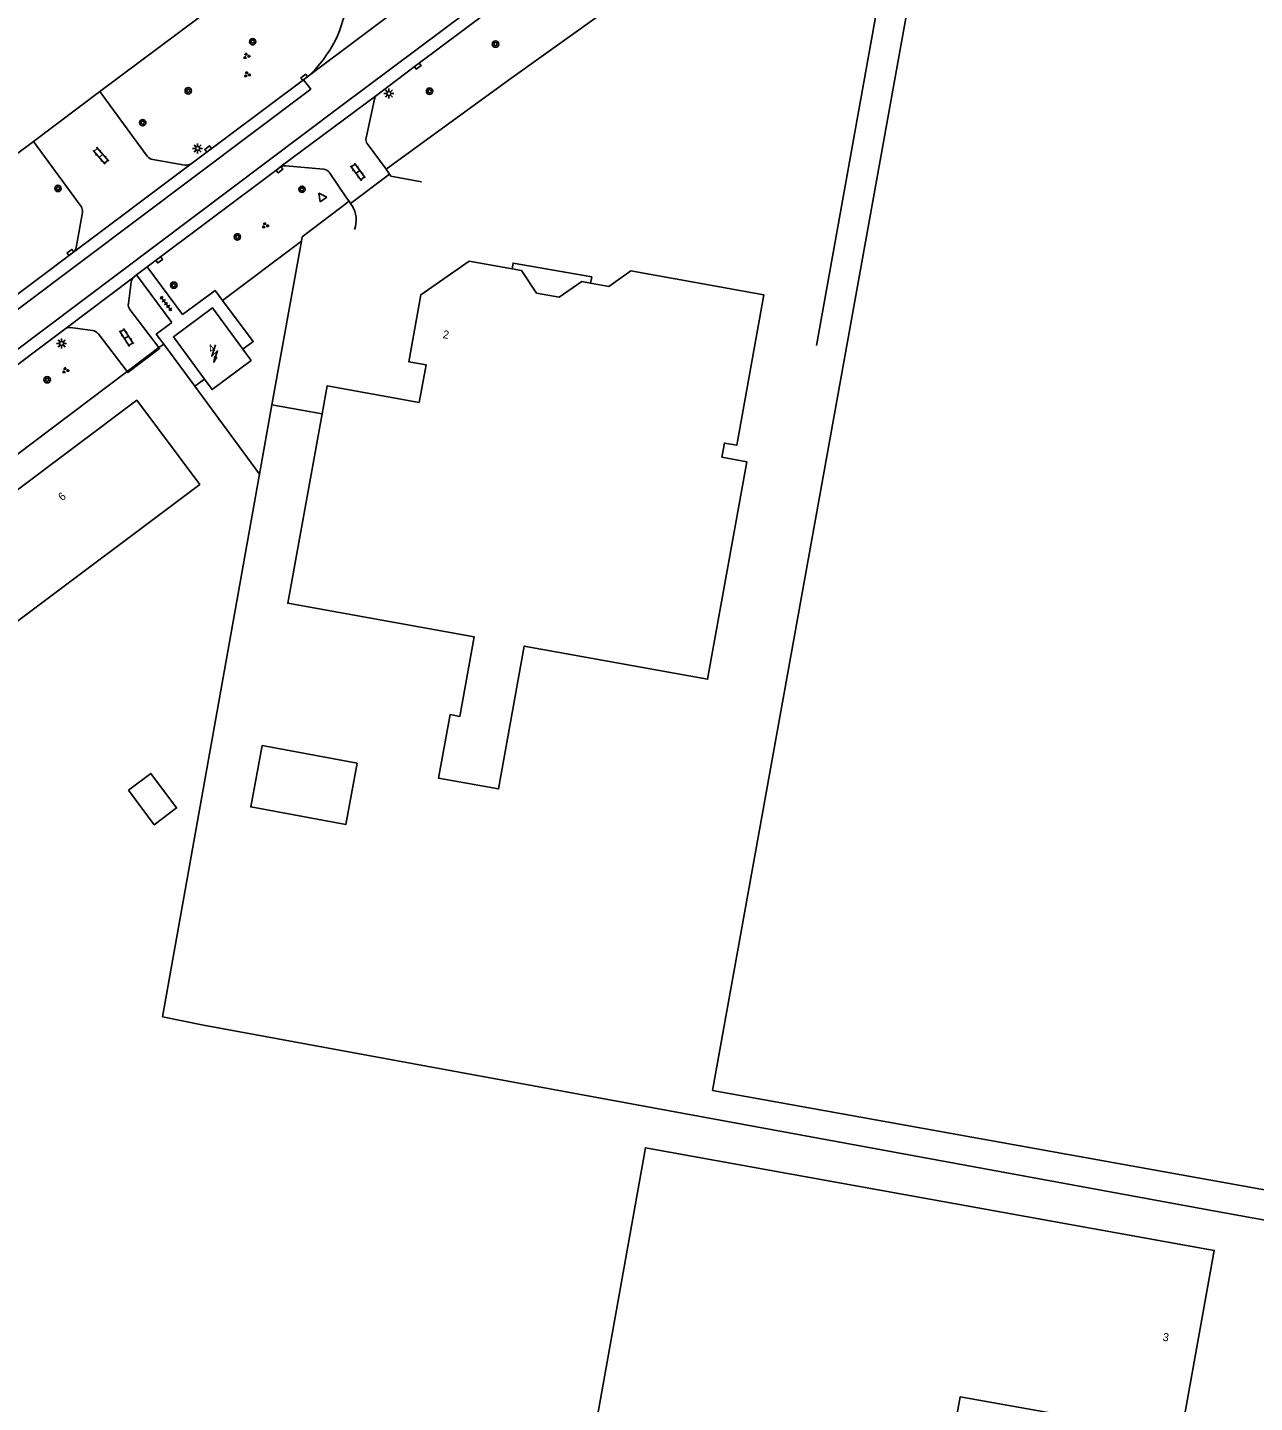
# Model space of a CAD drawing. Extents: x 130998 to 133001, y 398999 to 403002.
# Drawn here: x 132008.2 to 132161.6, y 400031.5 to 400203.3 of the extents above; entities that cross this region are included whole.
import ezdxf

# ---------------------------------------------------------------- set-up
doc = ezdxf.new("R2010")
doc.units = 0
for name, color, linetype in [('gg-afsc-erfafscheiding', 7, 'Continuous'), ('gg-afsc-hekwerk', 7, 'Continuous'), ('gg-anno-huisnummerreeks BGT', 7, 'Continuous'), ('gg-bbg-hoofdgebouw', 7, 'Continuous'), ('gg-bbg-luifel en loopbrug', 7, 'Continuous'), ('gg-knt-verharding', 7, 'Continuous'), ('gg-knt-verharding nz', 7, 'Continuous'), ('gt-grn-groengrens', 7, 'Continuous'), ('gt-grn-weggrens', 7, 'Continuous'), ('gt-symb-boom', 7, 'Continuous'), ('gt-symb-groenvak', 7, 'Continuous'), ('gt-symb-klinker verharding', 7, 'Continuous'), ('gt-symb-kolk', 7, 'Continuous'), ('gt-symb-lichtmast', 7, 'Continuous'), ('gt-symb-tegel verharding', 7, 'Continuous'), ('gt-symb-trafo symbool', 7, 'Continuous'), ('gt-symb-waterafsluiter', 7, 'Continuous')]:
    doc.layers.add(name, color=color, linetype=linetype)

# ---------------------------------------------------------------- blocks, each defined once
blk = doc.blocks.new('gt0-LMAST')
at = {"layer": 'gt-symb-lichtmast'}
for p, q in [((-0.18, 0.17), (-0.45, 0.44)), ((-0.01, 0.25), (-0.01, 0.62)), ((0.17, 0.17), (0.44, 0.44)), ((-0.26, 0), (-0.63, 0)), ((-0.18, -0.18), (-0.45, -0.45)), ((-0.01, -0.25), (-0.01, -0.63)), ((0.44, -0.45), (0.17, -0.18)), ((0.24, 0), (0.62, 0))]:
    blk.add_line(p, q, dxfattribs=at)
blk.add_circle((-0.01, 0), 0.25, dxfattribs=at)
blk = doc.blocks.new('gt0-BOOM')
at = {"layer": 'gt-symb-boom'}
for radius in [0.4, 0.2]:
    blk.add_circle((0, 0), radius, dxfattribs=at)
blk = doc.blocks.new('gt0-KOLK')
at = {"layer": 'gt-symb-kolk'}
blk.add_lwpolyline([(0, 0), (0.37, 0), (0.37, 0.4), (-0.38, 0.4), (-0.38, 0), (0, 0)], dxfattribs=at)
blk = doc.blocks.new('gt0-KL1')
at = {"layer": 'gt-symb-klinker verharding'}
for p, q in [((-1.15, 0.3), (1.15, 0.3)), ((-1, -0.3), (-1, 0.3)), ((-0.5, 0.3), (-0.5, 0.45)), ((0, -0.3), (0, 0.3)), ((0.5, 0.3), (0.5, 0.45)), ((1, -0.3), (1, 0.3)), ((-1.15, -0.3), (1.15, -0.3)), ((-0.5, -0.45), (-0.5, -0.3)), ((0.5, -0.45), (0.5, -0.3))]:
    blk.add_line(p, q, dxfattribs=at)
blk = doc.blocks.new('gt0-GRVAK')
at = {"layer": 'gt-symb-groenvak'}
for p, q in [((-0.11, 0.19), (-0.23, 0.24)), ((-0.18, 0.15), (0.09, 0.15)), ((-0.09, 0.21), (-0.16, 0.32)), ((-0.05, 0.21), (-0.05, 0.39)), ((0, 0.21), (0.06, 0.32)), ((0.01, 0.19), (0.13, 0.24)), ((0.26, -0.05), (0.2, 0.06)), ((0.3, -0.05), (0.3, 0.13)), ((0.35, -0.05), (0.41, 0.06)), ((-0.24, -0.23), (-0.36, -0.18)), ((-0.32, -0.26), (-0.05, -0.26)), ((-0.23, -0.21), (-0.29, -0.09)), ((-0.18, -0.2), (-0.18, -0.02)), ((-0.14, -0.21), (-0.07, -0.09)), ((-0.12, -0.23), (0, -0.18)), ((0.24, -0.07), (0.12, -0.02)), ((0.17, -0.11), (0.44, -0.11)), ((0.37, -0.07), (0.49, -0.02))]:
    blk.add_line(p, q, dxfattribs=at)
blk = doc.blocks.new('gt0-WAFSL')
at = {"layer": 'gt-symb-waterafsluiter'}
for p, q in [((-0.5, -0.33), (0, 0.67)), ((0, 0.67), (0.5, -0.33)), ((0.5, -0.33), (-0.5, -0.33))]:
    blk.add_line(p, q, dxfattribs=at)
blk = doc.blocks.new('gt0-TEG1')
at = {"layer": 'gt-symb-tegel verharding'}
for p, q in [((-1.12, 0), (1.12, 0)), ((-0.9, -0.25), (-0.9, 0.25)), ((-0.45, -0.25), (-0.45, 0.25)), ((0, -0.25), (0, 0.25)), ((0.45, -0.25), (0.45, 0.25)), ((0.9, -0.25), (0.9, 0.25))]:
    blk.add_line(p, q, dxfattribs=at)
blk = doc.blocks.new('gt0-HSP')
at = {"layer": 'gt-symb-trafo symbool'}
for points in [[(0.77, 0.75), (-0.53, 0), (0.47, 0), (-0.83, -0.75)], [(-0.22, -0.24), (-0.83, -0.75), (-0.08, -0.48)]]:
    blk.add_lwpolyline(points, dxfattribs=at)

msp = doc.modelspace()

# ---------------------------------------------------------------- linework, layer by layer
at = {"layer": 'gg-afsc-erfafscheiding'}
for points in [[(132053.06, 400185.57), (132068.35, 400196.69), (132091.85, 400213.53)], [(132042.5, 400176.56), (132042.58, 400177.1), (132048.43, 400181.58)]]:
    msp.add_lwpolyline(points, dxfattribs=at)
at = {"layer": 'gg-afsc-hekwerk'}
for p, q in [((132118.66, 400229.19), (132106.83, 400163.56)), ((132017.27, 400195.26), (132008.97, 400189.05)), ((132008.97, 400189.05), (132000, 400182.34)), ((132042.5, 400176.56), (132038.77, 400156.12)), ((132020.69, 400160.28), (132024.66, 400163.27)), ((132024.66, 400163.27), (132025.26, 400163.72)), ((132029.15, 400158.46), (132025.26, 400163.72)), ((132000, 400144.71), (132020.69, 400160.28)), ((132037.22, 400147.48), (132029.15, 400158.46)), ((132038.77, 400156.12), (132037.22, 400147.48)), ((132038.77, 400156.12), (132045.05, 400154.99)), ((132030.25, 400078.59), (132157.56, 400055.19)), ((132157.56, 400055.19), (132235.69, 400041.16))]:
    msp.add_line(p, q, dxfattribs=at)
for points in [[(132040.85, 400215.32), (132042.01, 400213.77), (132017.27, 400195.26)], [(132037.22, 400147.48), (132025.1, 400079.65), (132030.25, 400078.59)]]:
    msp.add_lwpolyline(points, dxfattribs=at)
at = {"layer": 'gg-bbg-hoofdgebouw'}
for points in [[(132228.46, 400194.04), (132204.54, 400061.34), (132209.56, 400060.46), (132207.8, 400050.69), (132202.78, 400051.58), (132202.64, 400050.85), (132093.84, 400070.45), (132122.33, 400228.54)], [(132068.79, 400173.12), (132063.42, 400174.07), (132057.38, 400169.88), (132055.89, 400161.5), (132058.06, 400161.12), (132057.17, 400156.41)], [(132045.05, 400154.99), (132040.77, 400131.34), (132064.05, 400127.15), (132062.26, 400117.19), (132061.05, 400117.41), (132059.62, 400109.47), (132067.1, 400108.12), (132070.32, 400125.98), (132093.23, 400121.84), (132098.14, 400149), (132095.01, 400149.57), (132095.33, 400151.35), (132096.87, 400151.07), (132100.26, 400169.87), (132083.64, 400172.87)], [(132078.61, 400171.34), (132077.51, 400171.54), (132074.69, 400169.6), (132071.86, 400170.1), (132069.97, 400172.91), (132068.79, 400173.12)], [(132083.64, 400172.87), (132080.9, 400170.93), (132078.61, 400171.34)], [(132030.35, 400159.35), (132026.47, 400164.62), (132031.35, 400168.24), (132035.13, 400163.1)], [(132035.13, 400163.1), (132036.19, 400161.67), (132031.31, 400158.04), (132030.35, 400159.35)], [(132057.17, 400156.41), (132045.69, 400158.51), (132045.05, 400154.99)], [(132006.31, 400128.59), (131998.43, 400139.1), (132021.89, 400156.69), (132029.76, 400146.18), (132006.31, 400128.59)], [(132121.5, 400013.93), (132124.79, 400032.18), (132152.35, 400027.26), (132156.53, 400050.45), (132085.48, 400063.28), (132078.04, 400021.89), (132121.5, 400013.93)]]:
    msp.add_lwpolyline(points, dxfattribs=at)
at = {"layer": 'gg-bbg-luifel en loopbrug'}
for points in [[(132068.79, 400173.12), (132068.92, 400173.84), (132078.74, 400172.1), (132078.61, 400171.34)], [(132037.56, 400113.55), (132049.42, 400111.34), (132048, 400103.68), (132036.13, 400105.89), (132037.56, 400113.55)], [(132020.85, 400107.97), (132023.65, 400110.07), (132026.88, 400105.76), (132024.08, 400103.66), (132020.85, 400107.97)]]:
    msp.add_lwpolyline(points, dxfattribs=at)
at = {"layer": 'gg-knt-verharding'}
for p, q in [((132042.74, 400196.74), (132028.69, 400186.26)), ((132042.74, 400196.74), (132043.33, 400197.21)), ((132023.21, 400187.18), (132017.27, 400195.26)), ((132051.88, 400194.84), (132039.79, 400185.81)), ((132051.6, 400194.33), (132050.55, 400189.49)), ((132008.97, 400189.05), (132014.93, 400180.92)), ((132053.06, 400185.57), (132050.67, 400188.79)), ((132013.97, 400175.19), (132028.69, 400186.26)), ((132023.89, 400186.78), (132027.91, 400186.07)), ((132045.25, 400185.57), (132040.52, 400186)), ((132053.49, 400184.95), (132053.06, 400185.57)), ((132048.43, 400181.58), (132048.62, 400181.28)), ((132048.62, 400181.28), (132048.79, 400181.02)), ((132014.32, 400175.78), (132015.1, 400180.17)), ((132013.97, 400175.19), (131985.24, 400153.59)), ((132021.88, 400172.36), (132021.52, 400172.09)), ((132023.19, 400173.36), (132021.88, 400172.36)), ((132021.88, 400172.36), (132026.29, 400166.42)), ((132023.19, 400173.36), (132027.62, 400167.4)), ((132021.52, 400172.09), (132012.89, 400165.6)), ((132021.21, 400171.47), (132020.85, 400168.78)), ((132021.04, 400168.04), (132024.66, 400163.27)), ((132016.37, 400165.41), (132013.6, 400165.77)), ((132020.69, 400160.28), (132017.06, 400165.02)), ((132030.35, 400159.35), (132029.15, 400158.46))]:
    msp.add_line(p, q, dxfattribs=at)
for points in [[(132074.48, 400211.78), (132056.88, 400198.61), (132051.88, 400194.84)], [(132023.19, 400173.36), (132039.6, 400185.65), (132039.79, 400185.81)], [(132045.95, 400185.2), (132048.2, 400181.87), (132048.43, 400181.58)], [(132057.47, 400183.99), (132053.66, 400184.7), (132053.49, 400184.95)], [(132032.62, 400169.16), (132031.69, 400170.42), (132027.62, 400167.4)], [(132035.13, 400163.1), (132036.45, 400164.02), (132032.62, 400169.16)], [(131993.96, 400151.39), (131994.96, 400152.11), (132012.89, 400165.6)], [(132025.26, 400163.72), (132024.33, 400164.97), (132026.29, 400166.42)], [(132024.66, 400163.27), (132024.75, 400163.16), (132020.77, 400160.16), (132020.69, 400160.28)]]:
    msp.add_lwpolyline(points, dxfattribs=at)
for centre, radius, start, end in [((132033.06, 400208.45), 15.22, 312.4045, 35.0058), ((132052.49, 400194.17), 0.903, 132.2564, 170.352), ((132051.65, 400189.31), 1.12, 171.1247, 207.9601), ((132024.1, 400187.91), 1.15, 219.3586, 259.5114), ((132028.02, 400187.25), 1.19, 264.4135, 303.9018), ((132040.4, 400184.95), 1.05, 83.2834, 125.5206), ((132045.08, 400184.4), 1.18, 42.7232, 81.6715), ((132045.95, 400179.23), 3.36, 339.2725, 32.122), ((132014.13, 400180.34), 0.983, 349.9719, 35.7363), ((132013.36, 400175.95), 0.975, 308.59, 350.0239), ((132022.1, 400171.4), 0.897, 130.0302, 176.1098), ((132021.82, 400168.64), 0.983, 171.7669, 217.7886), ((132013.45, 400164.8), 0.974, 81.104, 125.2605), ((132016.21, 400164.33), 1.09, 38.925, 81.5494)]:
    msp.add_arc(centre, radius, start, end, dxfattribs=at)
at = {"layer": 'gg-knt-verharding nz'}
for points in [[(132076.18, 400215), (132047.41, 400193.46), (131978.08, 400141.35), (131903.21, 400085.18)], [(132042.74, 400196.74), (132043.63, 400195.58), (131957.12, 400130.6), (131900.81, 400088.36)]]:
    msp.add_lwpolyline(points, dxfattribs=at)
at = {"layer": 'gt-grn-groengrens'}
msp.add_line((132032.62, 400169.16), (132042.5, 400176.56), dxfattribs=at)
at = {"layer": 'gt-grn-weggrens'}
for p, q in [((132071.66, 400218.45), (132043.33, 400197.21)), ((132053.49, 400184.95), (132048.62, 400181.28))]:
    msp.add_line(p, q, dxfattribs=at)

# ---------------------------------------------------------------- block references
at = {"layer": 'gt-symb-boom'}
for p in [(132036.38, 400201.5), (132066.72, 400201.2), (132028.33, 400195.36), (132058.48, 400195.31), (132012.05, 400183.17), (132042.55, 400183.06), (132034.46, 400177.11), (132026.52, 400171.07), (132010.7, 400159.26)]:
    msp.add_blockref('gt0-BOOM', p, dxfattribs=at)
at = {"layer": 'gt-symb-boom', "rotation": -53.416578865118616}
msp.add_blockref('gt0-BOOM', (132022.64, 400191.39), dxfattribs=at)
at = {"layer": 'gt-symb-groenvak'}
for p in [(132035.6, 400199.72), (132035.67, 400197.4), (132037.93, 400178.54), (132012.98, 400160.44)]:
    msp.add_blockref('gt0-GRVAK', p, dxfattribs=at)
at = {"layer": 'gt-symb-klinker verharding'}
for p, rotation in [((132017.42, 400187.25), 131.75724702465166), ((132049.53, 400185.23), -53.416578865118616), ((132020.61, 400164.56), -56.4528540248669)]:
    msp.add_blockref('gt0-KL1', p, dxfattribs=dict(at, rotation=rotation))
at = {"layer": 'gt-symb-kolk'}
for p, rotation in [((132056.88, 400198.61), -143.17596648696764), ((132042.95, 400196.9), 36.74379669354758), ((132030.94, 400187.93), 36.50328298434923), ((132039.6, 400185.65), -139.4608482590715), ((132013.73, 400175.01), 36.950127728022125), ((132024.58, 400174.4), -143.175966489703)]:
    msp.add_blockref('gt0-KOLK', p, dxfattribs=dict(at, rotation=rotation))
at = {"layer": 'gt-symb-lichtmast'}
for p in [(132053.41, 400195.03), (132029.5, 400188.17), (132012.51, 400163.8)]:
    msp.add_blockref('gt0-LMAST', p, dxfattribs=at)
at = {"layer": 'gt-symb-tegel verharding', "rotation": -53.21030035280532}
msp.add_blockref('gt0-TEG1', (132025.55, 400168.78), dxfattribs=at)
at = {"layer": 'gt-symb-trafo symbool', "rotation": 41.961673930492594}
msp.add_blockref('gt0-HSP', (132031.65, 400162.55), dxfattribs=at)
at = {"layer": 'gt-symb-waterafsluiter', "rotation": 36.37706752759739}
msp.add_blockref('gt0-WAFSL', (132045.04, 400182.04), dxfattribs=at)

# ---------------------------------------------------------------- texts
at = {"layer": 'gg-anno-huisnummerreeks BGT'}
for s, rotation, p in [('2', 349.9, (132060.09, 400164.48)), ('4', 36.6, (132031.24, 400162.55)), ('6', 36.9, (132012.55, 400144.06)), ('3', 349.8, (132150.04, 400039.19))]:
    msp.add_text(s, height=1, rotation=rotation, dxfattribs=at).set_placement(p)

doc.saveas('drawing.dxf')
